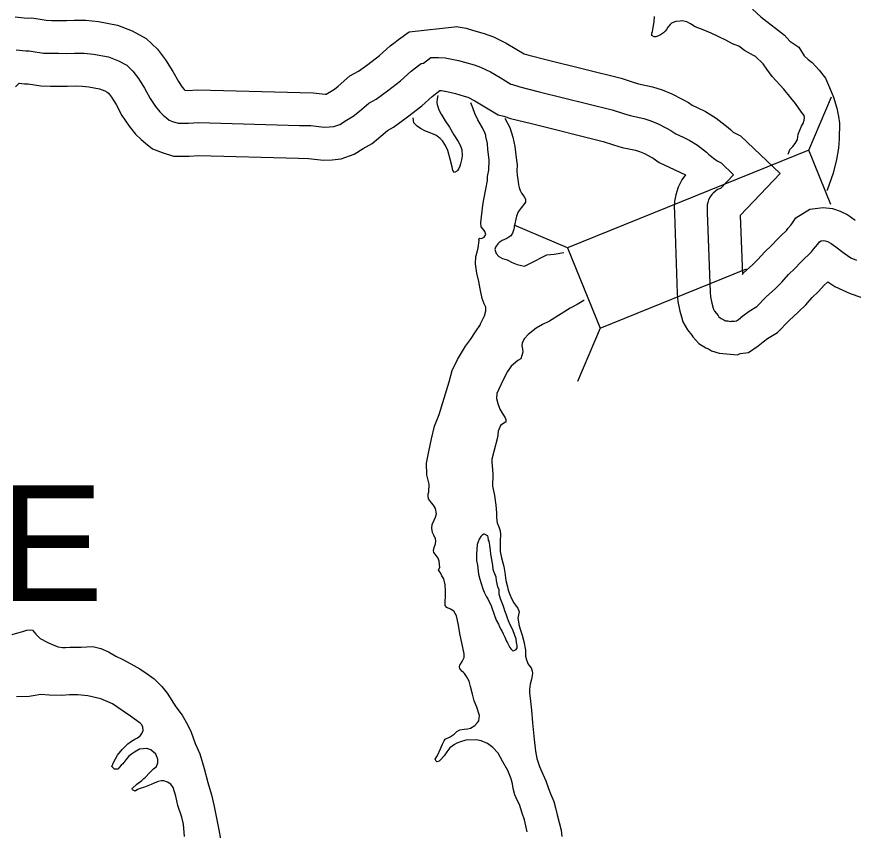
# Model space of a CAD drawing. Extents: x 31699 to 244310, y -8841 to 11474.
# Drawn here: x 135971.4 to 136225.8, y 2348.8 to 2596.3 of the extents above; entities that cross this region are included whole.
import ezdxf

# ---------------------------------------------------------------- set-up
doc = ezdxf.new("R2010")
doc.units = 0
for name, color, linetype in [('B_Logo', 7, 'Continuous'), ('Level 55', 7, 'Continuous'), ('R_Draft', 7, 'Continuous'), ('R_XS_EARTHWORK_STAGE1', 7, 'Continuous')]:
    doc.layers.add(name, color=color, linetype=linetype)

msp = doc.modelspace()

# ---------------------------------------------------------------- linework, layer by layer
at = {"layer": 'B_Logo'}
for points in [[(135971.22, 2586.2), (135974.16, 2585.9), (135975.16, 2585.92), (135976.36, 2585.74), (135979.5, 2585.25), (135981.77, 2585.21), (135984.03, 2585.18), (135986.63, 2585.15), (135988.96, 2585.25), (135991.83, 2585.22), (135994.76, 2584.93), (135999.24, 2584.06), (136002.32, 2582.9), (136004.81, 2581.53), (136006.7, 2579.76), (136008.4, 2577.51), (136010.23, 2574.6), (136011.94, 2571.42), (136013.58, 2568.97), (136014.87, 2567.39), (136015.88, 2566.4), (136016.89, 2565.55), (136017.77, 2564.83), (136018.77, 2564.44), (136020.51, 2563.93), (136023.58, 2563.91), (136026.64, 2564.09), (136057.31, 2563.26), (136060.84, 2563.17), (136064.91, 2562.7), (136066.44, 2562.79), (136067.84, 2562.94), (136069.63, 2563.57), (136071.61, 2564.8), (136073.73, 2566.03), (136075.64, 2567.59), (136078.41, 2570.03), (136080.66, 2571.2), (136084.15, 2573.79), (136088.11, 2576.85), (136091.33, 2579.77), (136092.59, 2580.72), (136093.51, 2581.47), (136094.37, 2582.08), (136095.1, 2582.16), (136097.34, 2583.92), (136099.61, 2583.89), (136101.67, 2583.79), (136103.14, 2583.54)], [(136103.14, 2583.54), (136105.75, 2583.04), (136107.56, 2582.53), (136110.5, 2581.71), (136112.44, 2581), (136115.46, 2579.51), (136118.35, 2577.81), (136121.64, 2575.79), (136122.18, 2575.67), (136124.32, 2574.96), (136130.27, 2573.51), (136152.47, 2567.95), (136155.89, 2566.87), (136157.96, 2566.23), (136162.11, 2565.35), (136164.25, 2564.65), (136166.46, 2563.75), (136169.01, 2562.45), (136170.29, 2561.73), (136171.77, 2560.68), (136174.05, 2559.65), (136176.06, 2558.67), (136178.41, 2557.24), (136181.17, 2555.08), (136181.78, 2554.48), (136183.26, 2553.24), (136184.34, 2552.52), (136185.55, 2551.87), (136189.4, 2548.25), (136185.39, 2544.05), (136184.46, 2543.77), (136183.14, 2542.68), (136182.75, 2542.21), (136182.23, 2541.47), (136181.77, 2540.6), (136181.52, 2539.79), (136181.39, 2539.05), (136181.34, 2538.25), (136181.36, 2536.72), (136182.22, 2512.56), (136182.31, 2511.09), (136182.74, 2509.16), (136183.16, 2507.63), (136183.23, 2507.37), (136183.57, 2506.77), (136184.65, 2505.45), (136184.93, 2505.05), (136185.26, 2504.66), (136185.6, 2504.46), (136186.41, 2504.07), (136186.74, 2503.88), (136186.94, 2503.81), (136187.61, 2503.76), (136188.35, 2503.57), (136188.61, 2503.7), (136189.68, 2503.72), (136190.27, 2503.8), (136190.87, 2504.2), (136192.19, 2505.29), (136194.1, 2506.72), (136196.48, 2508.16), (136199.3, 2511.07), (136202.13, 2513.65), (136204.04, 2515.54), (136206.08, 2517.84), (136208.05, 2519.74), (136209.82, 2521.63), (136210.87, 2522.65), (136212.26, 2524.01), (136213.04, 2524.75), (136213.7, 2525.63), (136214.29, 2526.3), (136215.01, 2527.12), (136215.47, 2527.79), (136216, 2528.13), (136216.66, 2528.21), (136217.2, 2528.15), (136217.93, 2527.89), (136219.01, 2527.37), (136220.49, 2526.33), (136223.05, 2524.43), (136225.06, 2522.99), (136226.74, 2522.28)]]:
    msp.add_lwpolyline(points, dxfattribs=at)
at = {"layer": 'Level 55'}
for points in [[(135970.93, 2596.27), (135974.58, 2595.91), (135975.84, 2595.93), (135977.88, 2595.62), (135980.35, 2595.23), (135981.92, 2595.21), (135984.17, 2595.18), (135986.47, 2595.15), (135988.79, 2595.25), (135992.37, 2595.22), (135996.22, 2594.83), (136001.97, 2593.72), (136006.51, 2592.01), (136010.73, 2589.69), (136014.16, 2586.47), (136016.63, 2583.21), (136018.88, 2579.65), (136020.53, 2576.58), (136021.63, 2574.92), (136022.26, 2574.15), (136022.5, 2573.92), (136023.32, 2573.91), (136026.49, 2574.09), (136057.56, 2573.25), (136061.54, 2573.16), (136065.21, 2572.73), (136065.46, 2572.74), (136066.46, 2573.37), (136068.01, 2574.27), (136069.16, 2575.21), (136072.71, 2578.34), (136075.35, 2579.71), (136078.12, 2581.76), (136081.69, 2584.52), (136084.94, 2587.47), (136086.41, 2588.58), (136087.45, 2589.43), (136090.7, 2591.75), (136105.41, 2593.3)], [(136105.02, 2593.36), (136108.05, 2592.78), (136110.26, 2592.16), (136113.56, 2591.23), (136116.38, 2590.21), (136120.21, 2588.31), (136123.5, 2586.39), (136125.7, 2585.03), (136127.07, 2584.58), (136132.67, 2583.22), (136155.21, 2577.58), (136158.87, 2576.41), (136160.47, 2575.92), (136164.71, 2575.02), (136167.7, 2574.04), (136170.63, 2572.85), (136173.73, 2571.27), (136175.63, 2570.2), (136176.77, 2569.4), (136178.29, 2568.7), (136180.85, 2567.47), (136184.12, 2565.47), (136187.76, 2562.61), (136188.5, 2561.9), (136189.28, 2561.24), (136189.5, 2561.1), (136191.44, 2560.05), (136203.59, 2548.63), (136191.4, 2535.86), (136192.04, 2517.94), (136192.34, 2518.25), (136195.24, 2520.89), (136196.76, 2522.41), (136198.85, 2524.77), (136200.93, 2526.76), (136202.69, 2528.65), (136203.9, 2529.82), (136205.32, 2531.21), (136205.55, 2531.42), (136205.91, 2531.92), (136206.79, 2532.92), (136207.1, 2533.27), (136208.33, 2535.09), (136212.54, 2537.8), (136216.64, 2538.27), (136219.42, 2537.96), (136221.77, 2537.15), (136224.1, 2536.02), (136226.36, 2534.42)], [(135970.98, 2574.97), (135971.91, 2575.93), (135972.07, 2576.06), (135972.08, 2576.06), (135973.73, 2575.9), (135974.47, 2575.91), (135974.84, 2575.85), (135978.65, 2575.26), (135981.61, 2575.21), (135983.9, 2575.18), (135986.79, 2575.15), (135989.13, 2575.25), (135991.29, 2575.23), (135993.31, 2575.03), (135996.51, 2574.4), (135998.13, 2573.79), (135998.88, 2573.38), (135999.23, 2573.05), (136000.16, 2571.82), (136001.59, 2569.56), (136003.36, 2566.27), (136005.52, 2563.03), (136007.47, 2560.63), (136009.16, 2558.99), (136010.49, 2557.87), (136012.66, 2556.08), (136015.57, 2554.96), (136019.04, 2553.94), (136023.83, 2553.91), (136026.79, 2554.08), (136057.05, 2553.26), (136060.14, 2553.19), (136064.62, 2552.66), (136067.28, 2552.82), (136070.07, 2553.12), (136073.97, 2554.49), (136076.77, 2556.22), (136079.45, 2557.78), (136082.12, 2559.97), (136084.1, 2561.72), (136085.96, 2562.69), (136090.19, 2565.81), (136094.53, 2569.17), (136097.72, 2572.06), (136100.08, 2573.85), (136100.59, 2573.83), (136101.49, 2573.68)], [(136101.27, 2573.72), (136103.45, 2573.3), (136104.85, 2572.91), (136107.44, 2572.18), (136108.51, 2571.79), (136110.71, 2570.7), (136113.2, 2569.24), (136117.78, 2566.43), (136119.47, 2566.03), (136121.57, 2565.34), (136127.87, 2563.8), (136149.74, 2558.33), (136152.9, 2557.32), (136155.45, 2556.54), (136159.5, 2555.68), (136160.79, 2555.26), (136162.29, 2554.65), (136164.29, 2553.63), (136164.94, 2553.26), (136166.77, 2551.97), (136169.8, 2550.59), (136174.74, 2548.21), (136173.66, 2546.68), (136172.5, 2544.44), (136171.77, 2542.14), (136171.45, 2540.23), (136171.33, 2538.53), (136171.36, 2536.47), (136172.23, 2512.09), (136172.37, 2509.71), (136173.03, 2506.76), (136173.5, 2505.03), (136173.9, 2503.54), (136175.31, 2501.07), (136176.65, 2499.44), (136176.98, 2498.96), (136178.77, 2496.87), (136180.9, 2495.63), (136181.71, 2495.24), (136182.66, 2494.68), (136184.97, 2493.95), (136190.59, 2493.46), (136191.33, 2493.85), (136193.94, 2494.18), (136196.9, 2496.21), (136198.36, 2497.42), (136199.69, 2498.41), (136202.75, 2500.26), (136206.27, 2503.88), (136209.03, 2506.4), (136211.32, 2508.68), (136213.3, 2510.91), (136215.17, 2512.71), (136216.95, 2514.62), (136217.85, 2515.49), (136218.07, 2515.7), (136220.15, 2514.21), (136222.61, 2513.17), (136224.81, 2512.1), (136231.64, 2509.76)]]:
    msp.add_lwpolyline(points, dxfattribs=at)
at = {"layer": 'R_Draft'}
for points in [[(136195.08, 2598.64), (136197.7, 2596.27), (136199.45, 2594.82), (136202.14, 2592.84), (136204.89, 2590.73), (136206.44, 2588.88), (136209.26, 2587.04), (136210.82, 2584.45), (136212.03, 2583.26), (136213.3, 2582.34), (136215.39, 2580.02), (136217.28, 2577.64), (136218.57, 2574.78), (136219.8, 2571.79), (136220.77, 2568.46), (136221.33, 2565.93), (136221.61, 2563.93), (136221.46, 2559.19), (136221.29, 2556.32), (136220.65, 2552.84), (136219.69, 2548.69), (136217.81, 2543.53), (136217.75, 2543.44)], [(136206.01, 2554.52), (136206.23, 2555.3), (136206.49, 2555.9), (136207.42, 2556.85), (136208.14, 2557.72), (136208.8, 2559), (136209.05, 2560.54), (136209.5, 2561.81), (136210.02, 2563.01), (136210.61, 2564.02), (136210.74, 2564.49), (136210.81, 2564.82), (136210.93, 2565.56), (136210.86, 2566.29), (136210.05, 2567.29), (136208.22, 2569.94), (136206.74, 2571.66), (136204.65, 2574.31), (136201.14, 2578.15), (136199.46, 2580.4), (136198.37, 2581.99), (136196.09, 2584.24), (136195.42, 2584.5), (136192.67, 2586), (136190.99, 2587.32), (136189.05, 2588.04), (136186.97, 2589.15), (136184.9, 2590.2), (136182.55, 2591.31), (136180.14, 2592.35), (136177.73, 2593.26), (136176.26, 2594.12), (136175.12, 2594.71), (136173.78, 2595.03), (136173.12, 2594.95), (136171.79, 2594.81), (136170.52, 2594.33), (136170.13, 2593.99), (136169.34, 2593.11), (136168.94, 2592.44), (136168.55, 2591.91), (136168.02, 2591.37), (136167.16, 2590.82), (136166.5, 2590.48), (136165.76, 2590.21), (136165.23, 2590.2), (136164.56, 2590.6), (136164.49, 2591.33), (136164.68, 2591.8), (136164.94, 2593.07), (136165.19, 2594.74), (136165.37, 2596.35)], [(136099.41, 2572.3), (136099.22, 2571.32), (136099.1, 2570.12), (136099.24, 2569.59)], [(136099.24, 2569.59), (136099.72, 2567.99), (136100.47, 2566.66), (136101.69, 2564.61), (136102.97, 2562.68), (136104.33, 2560.43), (136105.61, 2558.37), (136106.36, 2557.04), (136106.77, 2555.78), (136106.79, 2553.98), (136106.67, 2552.78), (136106.28, 2551.57), (136106.09, 2550.83), (136105.83, 2550.1), (136105.37, 2549.49), (136105.17, 2549.29), (136104.5, 2548.95), (136103.97, 2549.54), (136103.75, 2550.68), (136103.2, 2553.01), (136102.51, 2555.6), (136101.76, 2557.13), (136100.88, 2558.59), (136100.14, 2559.25), (136098.8, 2560.31), (136098.06, 2560.57), (136097.06, 2560.96), (136095.65, 2561.48), (136094.11, 2562.26), (136093.17, 2562.99), (136092.16, 2563.98), (136091.92, 2565.58)], [(136101.74, 2421.7), (136101.65, 2423.5), (136101.23, 2425.3), (136100.69, 2426.23), (136100.22, 2427.09), (136099.95, 2427.49), (136099.68, 2428.02), (136100, 2428.76), (136099.85, 2430.69), (136099.51, 2431.55), (136098.63, 2432.81), (136098.22, 2433.28), (136098.15, 2433.94), (136098.28, 2434.81), (136098.73, 2435.95), (136098.86, 2436.82), (136098.72, 2437.49), (136098.24, 2438.55), (136097.77, 2439.41), (136097.62, 2440.75), (136097.74, 2441.88), (136098.33, 2443.16), (136098.72, 2444.03), (136099.04, 2445.1), (136098.76, 2446.7), (136098.15, 2447.69), (136097.48, 2448.42), (136096.6, 2449.68), (136096.46, 2450.55), (136096.52, 2451.02), (136096.71, 2451.82), (136096.82, 2454.09), (136096.54, 2455.35), (136096.06, 2456.95), (136096.03, 2460.49), (136096.66, 2464.03), (136097.49, 2467.91), (136098.45, 2471.73), (136099.82, 2475.34), (136102.85, 2485.25), (136103.82, 2488.73), (136105.39, 2492.02), (136107.82, 2496.12), (136109.4, 2498.13), (136110.91, 2500.42), (136112.42, 2502.7), (136112.35, 2502.7), (136113.59, 2505.32), (136114.04, 2506.79), (136114.03, 2507.99), (136113.56, 2508.92), (136112.94, 2510.59), (136112.31, 2513.58), (136111.89, 2515.71), (136111.27, 2518.31), (136110.84, 2521.11), (136111.02, 2523.38), (136111.41, 2524.65), (136111.66, 2525.99), (136111.97, 2528.2), (136111.9, 2528.73), (136112.23, 2528.93), (136112.7, 2528.87), (136113.49, 2529.28), (136114.02, 2530.02), (136113.74, 2530.95), (136113.2, 2531.68), (136112.66, 2532.41), (136112.52, 2533.61), (136113.07, 2539.02), (136113.38, 2540.69), (136114.02, 2543.84), (136114.53, 2546.51), (136114.58, 2547.71), (136114.9, 2549.59), (136115.07, 2552.79), (136114.64, 2555.93), (136114.49, 2557.73), (136114.06, 2559.86), (136113.99, 2560.19), (136113.86, 2560.79), (136112.97, 2562.52), (136111.62, 2564.91), (136110.73, 2566.83), (136110.11, 2568.56), (136109.43, 2570.12)], [(136119.81, 2565.47), (136121.3, 2562.6), (136122.2, 2559.67), (136122.89, 2556.88), (136123.26, 2553.41), (136123.55, 2551.21), (136123.5, 2549.47), (136123.58, 2548), (136123.72, 2546.87), (136124.01, 2545.2), (136124.21, 2544.34), (136124.42, 2543.41), (136124.9, 2542.68), (136125.24, 2542.08), (136125.64, 2541.55), (136126.05, 2540.82), (136126.12, 2540.42), (136126.06, 2539.89), (136125.93, 2539.55), (136124.81, 2538.2), (136123.82, 2536.93), (136123.36, 2535.65), (136123.17, 2534.72), (136122.85, 2533.31), (136122.66, 2532.31), (136122.54, 2531.64), (136122.15, 2530.5), (136121.62, 2529.7), (136120.43, 2528.82), (136119.04, 2528.2), (136118.11, 2527.66), (136117.65, 2527.25), (136116.99, 2526.25), (136116.8, 2525.51), (136117.07, 2524.58), (136117.21, 2524.24), (136117.95, 2523.32), (136119.09, 2522.73), (136120.49, 2522.34), (136122.03, 2521.56), (136123.57, 2520.9), (136124.84, 2520.58), (136125.78, 2520.46), (136125.98, 2520.53), (136127.44, 2521.28), (136132.61, 2523.86), (136134.81, 2524.09), (136137.75, 2524.63)], [(136143.95, 2509.99), (136143.88, 2509.96), (136141.76, 2508.8), (136139.63, 2507.65), (136136.98, 2505.95), (136133.41, 2503.71), (136131.28, 2502.69), (136129.36, 2501.54), (136126.91, 2499.64), (136125.79, 2498.43), (136125.07, 2497.09), (136125.01, 2496.22), (136125.15, 2495.29), (136125.3, 2494.29), (136124.72, 2492.28), (136123.72, 2491.74), (136121.74, 2490.05), (136120.62, 2488.37), (136119.25, 2485.82), (136117.42, 2481.73), (136117.3, 2480.19), (136117.65, 2478.66), (136118.33, 2476.93), (136119.15, 2475.4), (136119.82, 2474.48), (136120.16, 2473.74), (136120.1, 2473.01), (136119.77, 2472.87), (136118.45, 2471.99), (136117.8, 2470.18), (136117.55, 2468.31), (136116.46, 2464.03), (136115.88, 2461.75), (136115.89, 2460.75), (136116.04, 2458.55), (136116.13, 2457.02), (136116.03, 2453.48), (136116.24, 2452.61), (136116.65, 2450.68)], [(136116.65, 2450.68), (136117.08, 2447.75), (136117.31, 2445.35), (136117.32, 2443.88), (136117.47, 2442.35), (136117.95, 2441.15), (136118.36, 2439.88), (136118.5, 2438.75), (136118.39, 2436.81), (136118.34, 2435.21), (136118.35, 2433.61), (136118.77, 2431.68), (136119.19, 2430.15), (136119.46, 2429.02), (136119.81, 2427.28), (136120.1, 2424.82), (136120.59, 2422.89), (136120.87, 2421.89), (136121.35, 2420.49), (136121.82, 2419.29), (136122.5, 2418.03), (136123.25, 2416.97), (136123.78, 2416.38), (136124.2, 2415.25), (136124, 2414.38), (136123.81, 2413.31), (136124.03, 2411.57), (136124.03, 2411.37), (136124.51, 2410.04), (136124.79, 2409.04), (136125.06, 2408.18), (136125.62, 2406.25), (136126.11, 2403.58), (136126.13, 2401.78), (136126.4, 2400.65), (136126.88, 2399.32), (136127.22, 2398.99), (136127.83, 2398.19), (136128.1, 2397.33), (136128.18, 2396.46), (136127.99, 2395.33), (136127.8, 2394.39), (136127.47, 2393.25), (136127.29, 2391.65), (136127.3, 2390.58), (136127.59, 2388.11), (136127.89, 2385.31), (136128.26, 2381.51), (136128.7, 2376.44), (136129.14, 2372.91), (136129.56, 2370.64), (136130.38, 2368.18), (136131.34, 2365.92), (136132.29, 2363.86), (136133.05, 2361.53), (136133.8, 2359.67), (136134.69, 2357.54), (136135.24, 2355.61), (136135.72, 2353.55), (136136.35, 2351.15), (136136.9, 2348.89), (136137.19, 2346.96)], [(136116.19, 2429.43), (136115.98, 2430.43), (136115.76, 2431.76), (136115.55, 2432.76), (136115.46, 2434.02), (136115.24, 2435.42), (136115.16, 2436.29), (136115.02, 2436.76), (136114.89, 2437.09), (136114.74, 2437.95), (136114.67, 2438.35), (136114.47, 2438.42), (136114.27, 2438.61), (136113.66, 2438.87), (136113.4, 2438.87), (136112.93, 2438.6), (136112.54, 2438.19), (136112.02, 2437.38), (136111.44, 2435.77), (136111.15, 2432.76), (136111.24, 2430.89), (136111.46, 2429.43), (136111.83, 2426.76), (136112.25, 2425.23), (136112.6, 2423.84), (136113.09, 2422.24), (136113.57, 2421.25), (136114.19, 2419.85), (136114.67, 2419.19), (136115.08, 2418.26), (136115.63, 2417.2), (136115.84, 2416.47)], [(136115.84, 2416.47), (136117.15, 2412.75), (136117.84, 2411.49), (136118.18, 2410.7), (136118.66, 2409.83), (136118.86, 2409.44), (136119.28, 2408.57), (136119.76, 2407.51), (136119.96, 2407.05), (136120.38, 2406.12), (136120.65, 2405.79), (136121.13, 2404.86), (136121.33, 2404.4), (136121.6, 2404), (136122.01, 2403.61), (136122.21, 2403.41), (136122.61, 2403.55), (136123.27, 2403.82), (136123.53, 2404.3), (136123.59, 2405.03), (136123.38, 2405.96), (136123.23, 2407.03), (136122.81, 2408.09), (136122.26, 2409.75), (136121.44, 2411.28), (136120.89, 2412.54), (136120.61, 2413.33), (136120.19, 2414.53), (136119.85, 2415.59), (136119.64, 2416.32), (136119.29, 2417.19), (136118.94, 2418.18), (136118.46, 2419.18), (136118.11, 2420.64), (136118.09, 2421.91), (136117.68, 2422.91), (136117.47, 2423.77), (136117.25, 2424.84), (136117.17, 2425.84), (136116.76, 2426.83), (136116.48, 2427.56), (136116.27, 2428.16), (136116.19, 2429.43)], [(136126.64, 2348.32), (136125.81, 2351.98), (136125.12, 2354.05), (136124.23, 2356.64), (136123.62, 2357.77), (136122.8, 2359.63), (136122.38, 2361.56), (136122.17, 2362.96), (136121.75, 2364.43), (136120.73, 2367.02), (136119.17, 2369.67), (136117.75, 2372.26), (136116.2, 2373.98), (136114.52, 2375.17), (136112.64, 2376.02), (136111.04, 2376.33), (136107.98, 2376.24), (136106.31, 2375.69), (136105.25, 2375.27), (136104.52, 2374.93), (136103.13, 2373.92), (136102.14, 2372.64), (136101.36, 2371.5), (136100.17, 2370.15), (136099.84, 2369.88), (136099.17, 2369.67), (136098.97, 2369.81), (136098.57, 2370.4), (136099.29, 2371.61), (136100.27, 2373.56), (136100.85, 2375.03), (136101.31, 2376.04), (136101.71, 2376.51), (136103.17, 2377.26), (136104.36, 2378.07), (136105.22, 2378.88), (136106.08, 2379.35), (136107.41, 2379.57), (136108.48, 2379.65), (136109.34, 2379.85), (136110.67, 2380.67), (136111.52, 2381.61), (136111.92, 2382.15), (136112.1, 2383.75), (136111.28, 2386.28), (136110.46, 2388.21), (136109.97, 2390.21), (136109.35, 2392.6), (136108.94, 2394.13), (136108.12, 2395.6), (136107.51, 2396.46), (136107.18, 2396.92), (136106.77, 2397.18), (136106.16, 2398.05), (136106.03, 2398.44), (136106.15, 2399.11), (136106.28, 2399.38), (136106.81, 2400.19), (136107.4, 2401.33), (136107.39, 2402.53), (136107.04, 2404.4), (136106.27, 2408.13), (136105.57, 2411.72), (136105.14, 2414.06), (136104.26, 2415.45), (136103.32, 2416.04), (136102.19, 2416.56), (136101.71, 2417.22), (136101.64, 2418.16), (136101.75, 2420.1), (136101.74, 2421.7)], [(135969.95, 2408.37), (135971.74, 2408.86), (135973.2, 2409.27), (135974.47, 2409.69), (135975.53, 2409.83), (135976.2, 2409.64), (135977.21, 2408.44), (135978.49, 2407.19), (135980.64, 2406.01), (135982.11, 2405.36), (135983.98, 2404.64), (135985.25, 2404.45), (135986.18, 2404.4), (135987.52, 2404.54), (135989.45, 2404.56), (135990.98, 2404.51), (135992.71, 2404.59), (135994.51, 2404.74), (135996.99, 2404.1), (135999.26, 2403.12), (136001.54, 2401.74), (136003.62, 2400.76), (136006.1, 2399.45), (136008.84, 2397.95), (136011.06, 2396.43), (136013.21, 2394.92), (136015.5, 2392.54), (136017.11, 2390.49), (136019.75, 2386.37), (136021.65, 2383.79), (136023.41, 2380.8), (136024.43, 2378.61), (136025.66, 2375.22), (136027.09, 2372.03), (136028.4, 2367.57), (136029.51, 2363.31), (136030.55, 2359.58), (136031.38, 2356.05), (136032.78, 2348.99), (136033.49, 2344.99)], [(136013.63, 2371.96), (136012.15, 2373.28), (136010.94, 2373.67), (136008.75, 2373.45), (136007.22, 2372.56), (136006.23, 2371.95), (136005.37, 2371.21), (136004.58, 2370.27), (136003.66, 2368.99), (136003.13, 2368.59), (136002.14, 2367.37), (136001.14, 2367.43), (136000.33, 2368.22), (136000.79, 2369.43), (136001.97, 2371.64), (136003.42, 2373.39), (136004.27, 2374.2), (136005.2, 2375.15), (136006.26, 2375.89), (136007.32, 2376.57), (136008.05, 2376.98), (136008.97, 2377.65), (136009.43, 2378.26), (136009.82, 2379.2), (136009.68, 2380.27), (136009.34, 2381), (136008.94, 2381.39), (136005.92, 2383.5), (136003.7, 2385.01), (136000.48, 2387.32), (135996.93, 2388.75), (135992.99, 2389.71), (135989.99, 2390.02), (135987.46, 2389.99), (135985.06, 2389.83), (135981.19, 2389.93), (135978.72, 2390.1), (135976.39, 2389.75), (135975.13, 2389.53), (135971.33, 2389.36)], [(136022.4, 2346.95), (136022.1, 2350.69), (136021.55, 2352.75), (136020.38, 2356.34), (136019.75, 2359.14), (136018.93, 2361.8), (136018.25, 2362.86), (136017.24, 2363.45), (136016.11, 2363.84), (136015.31, 2363.83), (136014.37, 2363.69), (136013.18, 2363.15), (136012.25, 2362.74), (136010.19, 2361.91), (136008.86, 2361.5), (136008.13, 2361.23), (136007.4, 2360.75), (136006.6, 2361.08), (136006.46, 2361.48), (136007.92, 2362.83), (136009.44, 2363.98), (136009.97, 2364.52), (136010.5, 2364.99), (136011.75, 2366.27), (136012.94, 2367.55), (136013.86, 2368.23), (136014.25, 2369.3), (136014.24, 2370.43), (136013.63, 2371.96)]]:
    msp.add_lwpolyline(points, dxfattribs=at)
at = {"layer": 'R_XS_EARTHWORK_STAGE1'}
for p, q in [((136212.25, 2555.73), (136219.11, 2571.93)), ((136212.25, 2555.73), (136138.84, 2525.99)), ((136218.96, 2539.15), (136212.25, 2555.73)), ((136138.84, 2525.99), (136122.64, 2532.85)), ((136138.84, 2525.99), (136148.75, 2501.52)), ((136148.75, 2501.52), (136193.31, 2519.57)), ((136148.75, 2501.52), (136141.89, 2485.32))]:
    msp.add_line(p, q, dxfattribs=at)

# ---------------------------------------------------------------- texts
at = {"layer": 'R_Draft'}
msp.add_text('LAKE', height=35.2, dxfattribs=at).set_placement((135877.36, 2418.54))

doc.saveas('drawing.dxf')
